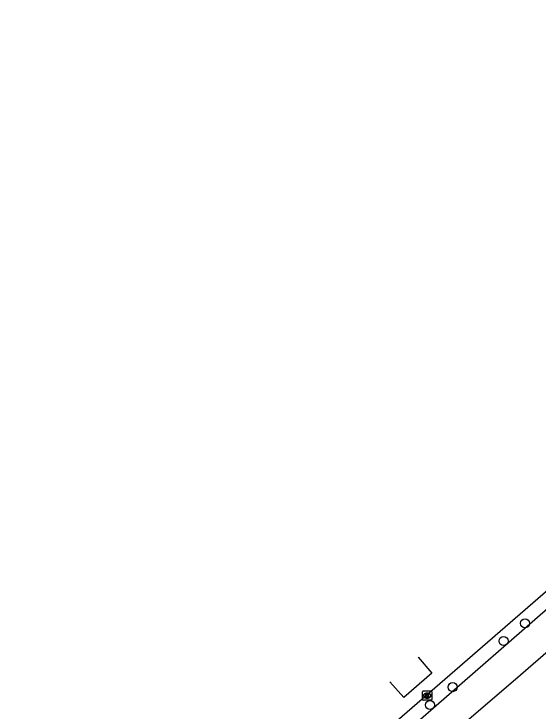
# Model space of a CAD drawing. Extents: x 155888 to 156864, y 383882 to 384671.
# Drawn here: x 155960.1 to 156016.5, y 384111.7 to 384186.7 of the extents above; entities that cross this region are included whole.
import ezdxf

# ---------------------------------------------------------------- set-up
doc = ezdxf.new("R2010")
doc.units = 0
for name, color, linetype in [('IMGEO_Boom', 7, 'Continuous'), ('IMGEO_Kolk', 7, 'Continuous'), ('IMGEO_Rijbaan_lokaal_gesloten', 7, 'Continuous'), ('IMGEO_Rijbaan_lokaal_open', 7, 'Continuous'), ('IMGEO_Voetpad_open', 7, 'Continuous')]:
    doc.layers.add(name, color=color, linetype=linetype)

msp = doc.modelspace()

# ---------------------------------------------------------------- linework, layer by layer
at = {"layer": 'IMGEO_Boom'}
for centre in [(156015.114, 384121.113), (156012.803, 384119.194), (156007.335, 384114.238), (156004.89, 384112.323)]:
    msp.add_circle(centre, 0.489, dxfattribs=at)
at = {"layer": 'IMGEO_Kolk'}
for p, q in [((156004.088, 384112.899), (156004.088, 384113.751)), ((156004.163, 384113.825), (156005.015, 384113.825)), ((156005.089, 384113.751), (156005.089, 384112.899)), ((156004.599, 384113.045), (156004.574, 384113.045)), ((156004.576, 384113.605), (156004.601, 384113.605)), ((156005.015, 384112.825), (156004.163, 384112.825))]:
    msp.add_line(p, q, dxfattribs=at)
for points in [[(156004.088, 384112.899), (156004.088, 384113.751)], [(156004.163, 384113.825), (156005.015, 384113.825)], [(156005.089, 384113.751), (156005.089, 384112.899)], [(156004.409, 384113.525), (156004.532, 384113.525), (156004.532, 384113.374), (156004.662, 384113.525), (156004.826, 384113.525), (156004.68, 384113.374), (156004.833, 384113.125), (156004.681, 384113.125), (156004.596, 384113.289), (156004.532, 384113.222), (156004.532, 384113.125), (156004.409, 384113.125), (156004.409, 384113.525)], [(156005.015, 384112.825), (156004.163, 384112.825)]]:
    msp.add_lwpolyline(points, dxfattribs=at)
for centre, start, end in [((156004.165, 384113.749), 91.55205, 178.44795), ((156004.165, 384113.749), 91.55205, 178.44795), ((156005.013, 384113.749), 1.55205, 88.44795), ((156005.013, 384113.749), 1.55205, 88.44795), ((156004.165, 384112.901), 181.55205, 268.44795), ((156004.165, 384112.901), 181.55205, 268.44795), ((156005.013, 384112.901), 271.55205, 358.44795), ((156005.013, 384112.901), 271.55205, 358.44795)]:
    msp.add_arc(centre, 0.0765, start, end, dxfattribs=at)
for centre, major_axis, ratio, start_param, end_param in [((156004.575, 384113.325), (-0.387, 0.002), 0.722429, 4.712389, 7.853982), ((156004.6, 384113.325), (-0.39, 0.002), 0.717154, 1.570796, 4.712389)]:
    msp.add_ellipse(centre, major_axis=major_axis, ratio=ratio, start_param=start_param, end_param=end_param, dxfattribs=at)
at = {"layer": 'IMGEO_Rijbaan_lokaal_gesloten'}
msp.add_lwpolyline([(155960.096, 384074.77), (155985.962, 384097.201), (156000, 384109.463), (156037.058, 384141.597), (156052.579, 384155.078), (156079.587, 384178.584), (156099.166, 384195.602), (156142.141, 384232.995)], dxfattribs=at)
at = {"layer": 'IMGEO_Rijbaan_lokaal_open'}
for points in [[(156003.602, 384117.465), (156003.602, 384117.465), (156005.101, 384115.758)], [(156005.101, 384115.758), (156002.084, 384113.127), (156000.554, 384114.819), (156000.554, 384114.819)]]:
    msp.add_lwpolyline(points, dxfattribs=at)
at = {"layer": 'IMGEO_Voetpad_open'}
for points in [[(156142.785, 384233.533), (156143.773, 384232.361), (156081.118, 384178.034), (156053.511, 384154.06), (156037.984, 384140.492), (156002.735, 384109.772), (156000, 384107.534), (155986.803, 384096.014), (155961.077, 384073.632)], [(155963.356, 384071.023), (155988.995, 384093.32), (156000, 384102.992), (156014.631, 384115.561), (156040.198, 384137.755), (156053.505, 384149.41)]]:
    msp.add_lwpolyline(points, dxfattribs=at)

doc.saveas('drawing.dxf')
